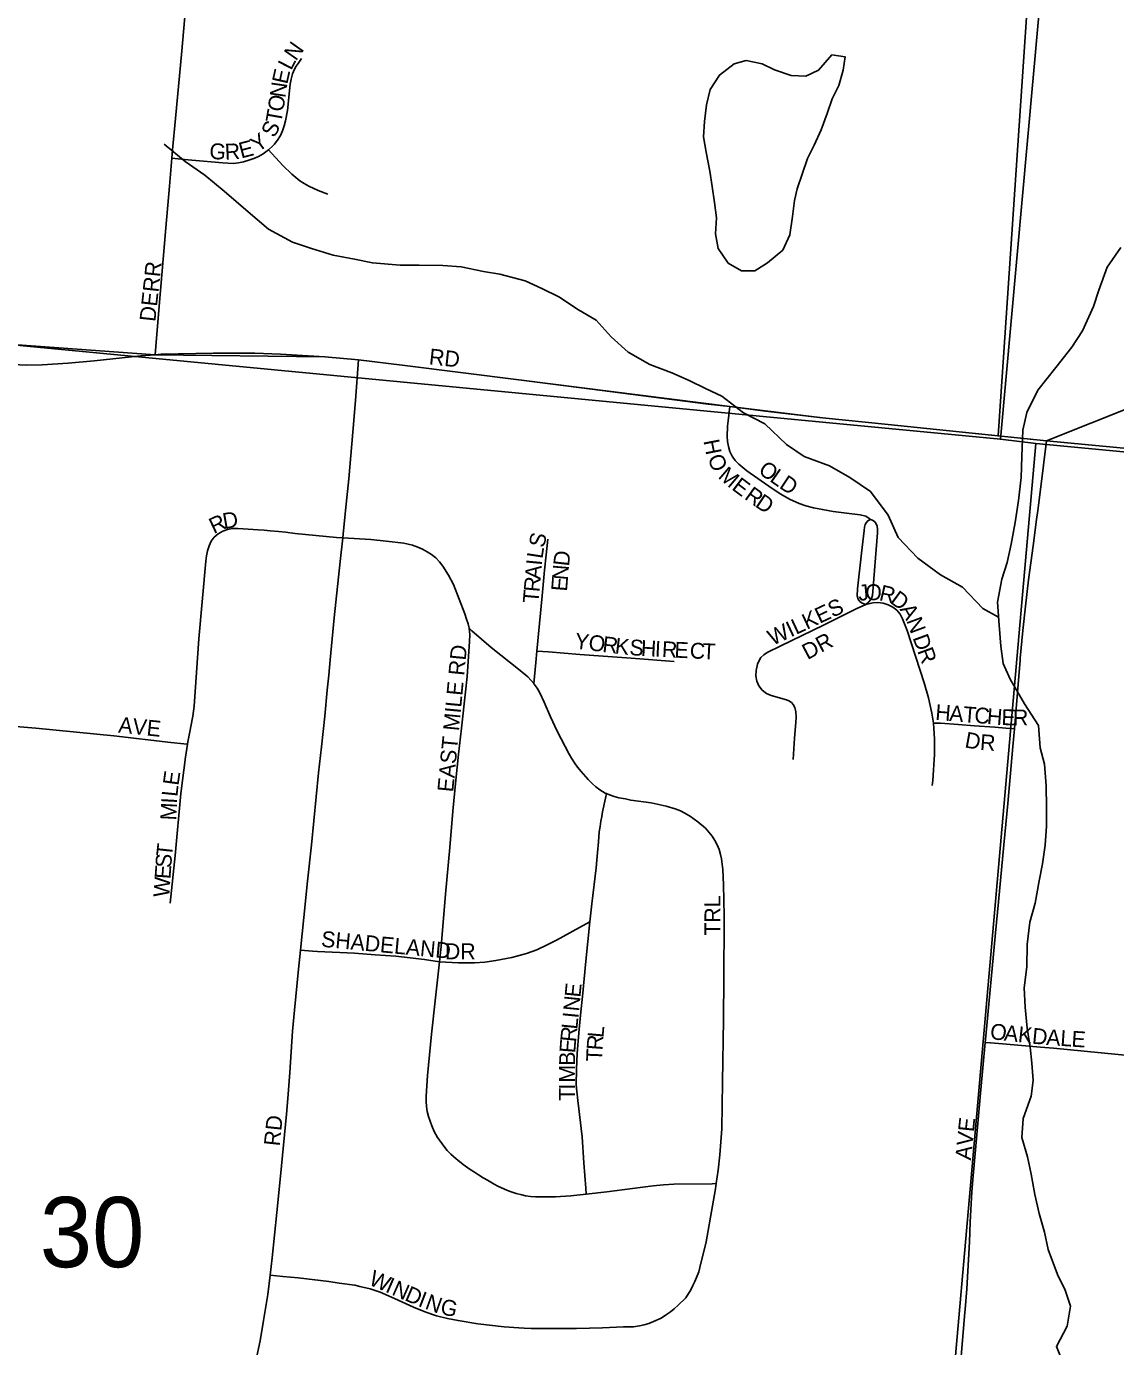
# Model space of a CAD drawing. Extents: x -209 to 4852, y 0 to 905.
# Drawn here: x 141.25 to 154.22, y 301.09 to 316.8 of the extents above; entities that cross this region are included whole.
import ezdxf

# ---------------------------------------------------------------- set-up
doc = ezdxf.new("R2010")
doc.units = 0
for name, color, linetype in [('GM_X_Airport_Location_Class_2', 7, 'Continuous'), ('GM_X_Airport_Location_Class_3', 7, 'Continuous'), ('GM_X_County_Road', 7, 'Continuous'), ('GM_X_Major_River', 7, 'Continuous'), ('GM_X_Minor_Lake_Text', 7, 'Continuous'), ('GM_X_Minor_River', 7, 'Continuous'), ('GM_X_Township_Road_Text', 7, 'Continuous'), ('GM_X_US_Location', 7, 'Continuous')]:
    doc.layers.add(name, color=color, linetype=linetype)

msp = doc.modelspace()

# ---------------------------------------------------------------- linework, layer by layer
at = {"layer": 'GM_X_Airport_Location_Class_2'}
for points in [[(142.984, 315.237), (142.992, 315.336), (143.026, 315.708), (143.1, 316.513), (143.145, 317.009), (143.196, 317.567), (143.252, 318.185)], [(144.133, 315.335), (144.184, 315.382), (144.204, 315.402), (144.225, 315.429), (144.242, 315.451), (144.275, 315.505), (144.301, 315.562), (144.322, 315.621), (144.338, 315.681), (144.36, 315.805), (144.393, 316.118), (144.403, 316.177), (144.419, 316.24), (144.43, 316.267), (144.446, 316.302), (144.463, 316.332), (144.486, 316.364), (144.528, 316.422)], [(142.984, 315.237), (143.133, 315.221), (143.222, 315.211), (143.589, 315.179), (143.714, 315.174), (143.776, 315.179), (143.836, 315.191), (143.901, 315.211), (143.96, 315.231), (144.016, 315.257), (144.07, 315.288), (144.133, 315.335)], [(144.133, 315.335), (144.306, 315.147), (144.411, 315.044), (144.507, 314.968), (144.559, 314.934), (144.613, 314.904), (144.725, 314.853), (144.841, 314.808)], [(142.783, 312.896), (142.799, 313.094), (142.846, 313.662), (142.911, 314.406), (142.956, 314.902), (142.984, 315.237)], [(139.986, 312.878), (140.32, 312.845), (141, 312.784), (141.25, 312.772), (141.438, 312.775), (141.748, 312.794), (142.057, 312.825), (142.611, 312.884), (142.783, 312.896)], [(142.783, 312.896), (142.856, 312.901), (143.474, 312.916), (143.969, 312.913), (144.277, 312.901), (144.806, 312.872), (145.204, 312.836)], [(145.018, 310.714), (145.027, 310.804), (145.057, 311.116), (145.089, 311.42), (145.138, 311.974), (145.168, 312.351), (145.204, 312.836)], [(145.204, 312.836), (145.726, 312.772), (147.148, 312.591), (147.828, 312.506), (148.569, 312.41), (149.372, 312.309), (149.629, 312.278)], [(149.629, 312.278), (149.608, 312.109), (149.6, 312.047), (149.596, 311.924), (149.601, 311.862), (149.611, 311.802), (149.629, 311.743), (149.656, 311.687), (149.691, 311.636), (149.734, 311.592), (149.83, 311.515), (150.133, 311.304), (150.236, 311.236), (150.341, 311.175), (150.454, 311.125), (150.534, 311.098), (150.626, 311.074), (150.732, 311.051), (150.86, 311.03), (151.02, 311.009), (151.18, 310.988), (151.248, 310.974), (151.288, 310.946), (151.302, 310.932)], [(149.629, 312.278), (150.053, 312.225), (150.733, 312.143), (151.513, 312.064), (152.092, 312.005), (152.824, 311.931), (153.399, 311.872)], [(153.296, 311.04), (153.328, 311.29), (153.399, 311.872)], [(153.399, 311.872), (154.821, 311.735), (155.685, 311.652), (156.512, 311.566), (156.581, 311.56)], [(151.247, 309.922), (151.206, 309.938), (151.177, 309.958), (151.157, 309.985), (151.147, 310.026), (151.15, 310.11), (151.197, 310.534), (151.227, 310.804), (151.234, 310.841), (151.242, 310.874), (151.254, 310.896), (151.271, 310.919), (151.302, 310.932)], [(151.247, 309.922), (151.282, 309.951), (151.309, 309.98), (151.319, 310.004), (151.326, 310.03), (151.389, 310.777), (151.386, 310.818), (151.383, 310.854), (151.373, 310.883), (151.355, 310.907), (151.328, 310.925), (151.302, 310.932)], [(153.086, 309.257), (153.088, 309.284), (153.118, 309.613), (153.149, 309.901), (153.184, 310.214), (153.24, 310.621), (153.282, 310.935), (153.296, 311.04)], [(143.167, 308.257), (143.172, 308.286), (143.196, 308.407), (143.21, 308.471), (143.234, 308.591), (143.25, 308.71), (143.303, 309.513), (143.387, 310.438), (143.395, 310.5), (143.406, 310.561), (143.425, 310.621), (143.45, 310.677), (143.487, 310.724), (143.536, 310.762), (143.588, 310.793), (143.645, 310.815), (143.706, 310.826), (143.768, 310.828), (143.83, 310.823), (144.012, 310.81), (144.083, 310.805), (144.152, 310.799), (144.252, 310.79), (144.336, 310.782), (144.452, 310.769), (144.944, 310.721), (145.018, 310.714)], [(144.513, 305.806), (144.554, 306.197), (144.6, 306.626), (144.645, 307.06), (144.73, 307.918), (144.763, 308.228), (144.803, 308.594), (144.834, 308.9), (144.852, 309.081), (144.867, 309.263), (144.916, 309.763), (144.987, 310.435), (145.018, 310.714)], [(145.018, 310.714), (145.351, 310.695), (145.537, 310.676), (145.745, 310.651), (145.848, 310.627), (145.912, 310.605), (145.966, 310.579), (146.023, 310.55), (146.077, 310.516), (146.127, 310.476), (146.171, 310.429), (146.21, 310.379), (146.279, 310.273), (146.337, 310.161), (146.472, 309.812), (146.493, 309.749), (146.512, 309.691), (146.524, 309.64)], [(147.331, 309.368), (147.393, 310.023), (147.422, 310.329), (147.441, 310.515), (147.461, 310.701)], [(149.996, 309.292), (150.032, 309.321), (150.074, 309.352), (150.236, 309.431), (150.744, 309.674), (151.134, 309.869), (151.247, 309.922)], [(152.053, 308.51), (152.033, 308.628), (151.996, 308.81), (151.945, 308.988), (151.739, 309.613), (151.686, 309.75), (151.657, 309.805), (151.619, 309.853), (151.57, 309.891), (151.515, 309.918), (151.456, 309.937), (151.393, 309.945), (151.331, 309.941), (151.247, 309.922)], [(146.524, 309.64), (146.533, 309.562), (146.529, 309.483), (146.498, 309.066), (146.479, 308.88), (146.434, 308.448), (146.398, 308.14), (146.366, 307.831), (146.33, 307.46), (146.292, 307.027), (146.242, 306.471), (146.189, 305.851), (146.17, 305.669)], [(147.294, 308.981), (147.263, 309.018), (147.221, 309.059), (147.131, 309.137), (146.785, 309.409), (146.556, 309.609), (146.524, 309.64)], [(147.294, 308.981), (147.318, 309.23), (147.331, 309.368)], [(147.331, 309.368), (147.47, 309.357), (147.841, 309.327), (148.455, 309.284), (148.964, 309.243)], [(150.381, 308.077), (150.4, 308.329), (150.416, 308.518), (150.419, 308.582), (150.414, 308.644), (150.403, 308.696), (150.384, 308.732), (150.364, 308.754), (150.333, 308.774), (150.304, 308.785), (150.121, 308.837), (150.064, 308.864), (150.014, 308.903), (149.975, 308.952), (149.949, 309.009), (149.938, 309.071), (149.942, 309.135), (149.958, 309.21), (149.973, 309.249), (149.996, 309.292)], [(153.018, 308.442), (153.086, 309.257)], [(148.16, 307.67), (148.144, 307.677), (148.079, 307.715), (148.033, 307.752), (147.989, 307.792), (147.941, 307.839), (147.856, 307.932), (147.814, 307.986), (147.778, 308.037), (147.744, 308.091), (147.715, 308.138), (147.572, 308.413), (147.494, 308.583), (147.418, 308.759), (147.365, 308.872), (147.335, 308.926), (147.299, 308.975), (147.294, 308.981)], [(139.608, 308.617), (139.918, 308.586), (140.928, 308.487), (141.363, 308.448), (142.291, 308.357), (142.971, 308.28), (143.127, 308.262), (143.167, 308.257)], [(152.039, 307.765), (152.046, 307.826), (152.068, 308.135), (152.067, 308.321), (152.057, 308.444), (152.053, 308.51)], [(152.053, 308.51), (152.136, 308.51), (152.347, 308.494), (152.544, 308.478), (152.783, 308.46), (152.914, 308.45), (153.018, 308.442)], [(152.669, 304.708), (152.676, 304.781), (152.792, 306.014), (152.828, 306.383), (152.893, 307.061), (152.917, 307.308), (152.941, 307.554), (153.001, 308.233), (153.018, 308.442)], [(142.963, 306.365), (143.023, 306.933), (143.091, 307.673), (143.143, 308.103), (143.167, 308.257)], [(147.961, 306.143), (147.965, 306.178), (147.986, 306.356), (148.035, 306.785), (148.052, 306.97), (148.064, 307.094), (148.074, 307.216), (148.083, 307.277), (148.091, 307.341), (148.102, 307.396), (148.112, 307.455), (148.148, 307.616), (148.16, 307.67)], [(149.466, 303.026), (149.489, 303.186), (149.509, 303.371), (149.533, 303.678), (149.542, 304.233), (149.554, 304.979), (149.558, 305.475), (149.558, 305.661), (149.562, 305.97), (149.56, 306.21), (149.558, 306.4), (149.554, 306.585), (149.547, 306.767), (149.529, 306.892), (149.518, 306.946), (149.5, 307.004), (149.476, 307.059), (149.449, 307.113), (149.417, 307.165), (149.38, 307.212), (149.339, 307.257), (149.249, 307.335), (149.158, 307.398), (149.092, 307.436), (149.04, 307.464), (148.978, 307.49), (148.871, 307.522), (148.691, 307.561), (148.448, 307.591), (148.385, 307.606), (148.306, 307.62), (148.25, 307.635), (148.196, 307.654), (148.16, 307.67)], [(146.17, 305.669), (146.398, 305.655), (146.588, 305.654), (146.71, 305.665), (146.84, 305.685), (147.031, 305.719), (147.206, 305.765), (147.33, 305.81), (147.451, 305.868), (147.564, 305.925), (147.919, 306.119), (147.961, 306.143)], [(147.917, 302.9), (147.912, 302.971), (147.891, 303.272), (147.868, 303.582), (147.818, 304.016), (147.799, 304.202), (147.801, 304.391), (147.811, 304.577), (147.828, 304.823), (147.852, 305.07), (147.872, 305.256), (147.915, 305.677), (147.961, 306.143)], [(144.152, 301.937), (144.176, 302.143), (144.232, 302.684), (144.275, 303.116), (144.347, 303.854), (144.362, 304.04), (144.387, 304.349), (144.421, 304.843), (144.442, 305.091), (144.489, 305.579), (144.513, 305.806)], [(144.513, 305.806), (144.656, 305.796), (144.719, 305.791), (145.157, 305.77), (145.406, 305.752), (145.652, 305.735), (145.993, 305.694), (146.17, 305.669)], [(146.17, 305.669), (146.121, 305.237), (146.074, 304.805), (146.05, 304.558), (146.028, 304.312), (146.01, 304.066), (146.011, 304.006), (146.015, 303.946), (146.025, 303.886), (146.039, 303.827), (146.079, 303.713), (146.108, 303.646), (146.146, 303.575)], [(152.429, 301.493), (152.432, 301.527), (152.45, 301.775), (152.484, 302.333), (152.493, 302.567), (152.512, 302.934), (152.526, 303.119), (152.554, 303.427), (152.614, 304.103), (152.669, 304.708)], [(152.669, 304.708), (152.734, 304.703), (152.923, 304.686), (153.327, 304.652), (153.483, 304.638), (154.417, 304.549), (154.61, 304.53), (154.72, 304.52)], [(146.146, 303.575), (146.149, 303.57), (146.223, 303.474), (146.263, 303.421), (146.304, 303.376), (146.367, 303.321), (146.387, 303.307), (146.453, 303.254), (146.536, 303.195), (146.587, 303.162), (146.634, 303.131), (146.692, 303.095), (146.741, 303.067), (146.821, 303.019), (146.864, 302.995), (146.982, 302.943), (147.036, 302.923), (147.083, 302.908), (147.15, 302.891), (147.194, 302.881), (147.253, 302.873), (147.313, 302.869), (147.434, 302.868), (147.494, 302.868), (147.553, 302.87), (147.735, 302.881), (147.917, 302.9)], [(147.917, 302.9), (148.164, 302.929), (148.47, 302.969), (148.715, 303), (148.839, 303.012), (148.963, 303.019), (149.42, 303.025), (149.466, 303.026)], [(149.271, 302.028), (149.346, 302.332), (149.424, 302.762), (149.456, 302.963), (149.466, 303.026)], [(144.152, 301.937), (144.305, 301.922), (144.486, 301.906), (144.854, 301.861), (144.977, 301.843), (145.162, 301.817), (145.221, 301.803), (145.344, 301.773), (145.464, 301.733), (145.636, 301.657), (145.861, 301.554), (146.007, 301.495), (146.133, 301.452), (146.266, 301.42), (146.391, 301.395), (146.627, 301.357), (146.939, 301.323), (147.114, 301.31), (147.18, 301.304), (147.263, 301.303), (147.49, 301.3), (147.803, 301.303), (148.112, 301.31), (148.361, 301.32), (148.483, 301.321), (148.552, 301.332), (148.607, 301.345), (148.665, 301.362), (148.72, 301.383), (148.812, 301.425), (148.875, 301.469), (148.92, 301.5), (148.967, 301.536), (149.011, 301.574), (149.103, 301.667), (149.138, 301.719), (149.161, 301.753), (149.189, 301.813), (149.211, 301.862), (149.258, 301.977), (149.27, 302.026), (149.271, 302.028)], [(143.621, 297.423), (143.617, 297.468), (143.615, 297.538), (143.619, 297.619), (143.656, 298.218), (143.688, 298.771), (143.734, 299.575), (143.752, 299.82), (143.768, 299.969), (143.793, 300.114), (143.823, 300.257), (143.89, 300.553), (143.981, 300.918), (144.033, 301.155), (144.074, 301.397), (144.125, 301.707), (144.152, 301.937)], [(151.899, 296.171), (151.941, 296.519), (151.962, 296.77), (152.016, 297.27), (152.089, 297.922), (152.103, 298.068), (152.135, 298.416), (152.179, 298.848), (152.238, 299.466), (152.282, 300.021), (152.312, 300.328), (152.33, 300.489), (152.363, 300.791), (152.383, 300.971), (152.429, 301.493)]]:
    msp.add_lwpolyline(points, dxfattribs=at)
at = {"layer": 'GM_X_County_Road'}
for points in [[(152.828, 309.772), (152.64, 309.876), (152.4, 310.128), (152.137, 310.274), (151.866, 310.473), (151.633, 310.718), (151.514, 310.984), (151.304, 311.266), (151.056, 311.435), (150.815, 311.573), (150.513, 311.682), (150.302, 311.827), (150.047, 312.072), (149.791, 312.203), (149.535, 312.402), (149.339, 312.494), (149.143, 312.587), (148.939, 312.679), (148.675, 312.78), (148.419, 312.926), (148.216, 313.11), (148.036, 313.308), (147.825, 313.431), (147.592, 313.585), (147.388, 313.685), (147.192, 313.777), (146.89, 313.855), (146.694, 313.887), (146.429, 313.942), (146.21, 313.959), (145.93, 313.961), (145.703, 313.963), (145.371, 313.988), (145.159, 314.035), (144.902, 314.082), (144.646, 314.16), (144.419, 314.237), (144.133, 314.391), (143.892, 314.598), (143.607, 314.843), (143.374, 315.034), (143.14, 315.195), (142.892, 315.402)], [(153.607, 300.868), (153.518, 301.089), (153.648, 301.331), (153.688, 301.566), (153.622, 301.756), (153.532, 301.946), (153.421, 302.243), (153.377, 302.448), (153.311, 302.669), (153.26, 302.897), (153.216, 303.14), (153.172, 303.346), (153.106, 303.574), (153.123, 303.801), (153.216, 304.066), (153.24, 304.256), (153.227, 304.461), (153.205, 304.651), (153.169, 304.879), (153.148, 305.129), (153.135, 305.357), (153.167, 305.607), (153.169, 305.873), (153.202, 306.138), (153.264, 306.365), (153.311, 306.631), (153.351, 306.835), (153.383, 307.055), (153.4, 307.283), (153.401, 307.503), (153.396, 307.761), (153.375, 308.019), (153.324, 308.216), (153.303, 308.482), (153.139, 308.741), (152.967, 309.031), (152.885, 309.221), (152.856, 309.426), (152.836, 309.677), (152.815, 309.95), (152.87, 310.223), (152.932, 310.42), (152.979, 310.639), (153.027, 310.897), (153.066, 311.162), (153.099, 311.435), (153.108, 311.685), (153.118, 311.996), (153.165, 312.208), (153.296, 312.473), (153.51, 312.745), (153.701, 312.986), (153.831, 313.182), (153.962, 313.47), (154.024, 313.666), (154.124, 313.939), (154.285, 314.173)]]:
    msp.add_lwpolyline(points, dxfattribs=at)
at = {"layer": 'GM_X_Major_River'}
for points in [[(150.032, 313.962), (150.077, 313.991), (150.259, 314.142), (150.344, 314.323), (150.376, 314.543), (150.4, 314.732), (150.431, 314.869), (150.555, 315.232), (150.632, 315.391), (150.717, 315.572), (150.786, 315.769), (150.848, 315.943), (150.925, 316.101), (150.979, 316.283), (151.003, 316.442), (150.845, 316.466), (150.684, 316.285), (150.532, 316.211), (150.358, 316.219), (150.162, 316.289), (150.012, 316.358), (149.823, 316.398), (149.679, 316.361)], [(149.679, 316.361), (149.504, 316.226), (149.396, 316.052), (149.35, 315.87), (149.325, 315.673), (149.316, 315.491), (149.345, 315.309), (149.389, 315.081), (149.418, 314.899), (149.447, 314.709), (149.468, 314.527), (149.459, 314.337), (149.488, 314.162), (149.608, 313.987), (149.766, 313.895), (149.925, 313.894), (150.032, 313.962)]]:
    msp.add_lwpolyline(points, dxfattribs=at)
at = {"layer": 'GM_X_Minor_Lake_Text'}
for points in [[(133.205, 313.806), (134.66, 313.659), (134.779, 313.647), (135.654, 313.558), (135.774, 313.544), (135.954, 313.515), (136.099, 313.484), (138.242, 313.223), (142.783, 312.896), (144.806, 312.872), (145.204, 312.836), (145.726, 312.772), (147.148, 312.591), (149.629, 312.278), (150.733, 312.143), (151.513, 312.064), (152.092, 312.005), (153.399, 311.872), (154.821, 311.735)], [(154.821, 311.735), (153.399, 311.872), (152.092, 312.005), (151.513, 312.064), (150.733, 312.143), (149.629, 312.278), (147.148, 312.591), (145.726, 312.772), (145.204, 312.836), (144.806, 312.872), (142.783, 312.896), (138.242, 313.223), (136.099, 313.484), (135.954, 313.515), (135.774, 313.544), (135.654, 313.558), (134.779, 313.647), (134.66, 313.659), (133.205, 313.806)]]:
    msp.add_lwpolyline(points, dxfattribs=at)
at = {"layer": 'GM_X_Minor_River'}
for points in [[(134.543, 333.757), (154.664, 331.913), (152.852, 311.89), (132.725, 313.81)], [(154.664, 331.913), (174.954, 330.248), (173.108, 309.953), (153.275, 311.838), (152.852, 311.89)], [(132.725, 313.81), (152.852, 311.89), (153.275, 311.838), (151.499, 291.694), (130.833, 293.553)], [(153.275, 311.838), (173.108, 309.953), (173.577, 309.901), (171.86, 289.687), (151.499, 291.694)]]:
    msp.add_lwpolyline(points, close=True, dxfattribs=at)
at = {"layer": 'GM_X_US_Location'}
msp.add_lwpolyline([(178.964, 309.309), (177.725, 309.458), (174.54, 309.794), (165.512, 310.716), (162.824, 311.031), (160.992, 311.158), (156.661, 311.552), (156.512, 311.566), (156.521, 311.675), (156.543, 311.956), (155.431, 312.062), (155.493, 312.703), (153.399, 311.872), (152.824, 311.931), (153.499, 321.901)], dxfattribs=at)

# ---------------------------------------------------------------- texts
at = {"layer": 'GM_X_Airport_Location_Class_3'}
for s, height, rotation, p in [('N', 0.189, 54.7519, (144.46, 316.385)), ('E', 0.189, 77.3556, (144.357, 316.109)), ('L', 0.189, 62.6409, (144.403, 316.273)), ('N', 0.189, 81.6588, (144.334, 315.948)), ('O', 0.189, 81.1268, (144.308, 315.781)), ('T', 0.189, 80.0818, (144.284, 315.646)), ('S', 0.189, 62.8696, (144.204, 315.469)), ('Y', 0.189, 36.0495, (144.007, 315.298)), ('G', 0.189, 355.1855, (143.423, 315.231)), ('R', 0.189, 2.8793, (143.617, 315.217)), ('E', 0.189, 14.6965, (143.808, 315.231)), ('DERR', 0.1894, 83.8271, (142.785, 313.283)), ('RD', 0.1894, 353.9832, (146.039, 312.782)), ('H', 0.189, 281.2199, (149.313, 311.87)), ('O', 0.189, 293.3475, (149.358, 311.665)), ('M', 0.189, 319.4181, (149.479, 311.436)), ('O', 0.189, 325.0975, (149.956, 311.492)), ('E', 0.189, 323.0374, (149.641, 311.298)), ('L', 0.189, 325.0975, (150.093, 311.396)), ('D', 0.189, 326.3186, (150.206, 311.317)), ('R', 0.189, 324.2141, (149.792, 311.186)), ('D', 0.189, 326.1563, (149.919, 311.094)), ('R', 0.189, 25.2399, (143.482, 310.759)), ('D', 0.189, 9.642, (143.604, 310.819)), ('S', 0.189, 78.1381, (147.416, 310.59)), ('L', 0.189, 81.1936, (147.396, 310.46)), ('D', 0.189, 83.5174, (147.712, 310.371)), ('A', 0.189, 85.0331, (147.374, 310.215)), ('I', 0.189, 84.7462, (147.389, 310.381)), ('N', 0.189, 85.1637, (147.698, 310.206)), ('R', 0.189, 85.0554, (147.361, 310.065)), ('E', 0.189, 85.4315, (147.688, 310.073)), ('J', 0.189, 5.5149, (151.165, 309.965)), ('O', 0.189, 0.3716, (151.243, 309.973)), ('R', 0.189, 346.7706, (151.398, 309.975)), ('T', 0.189, 85.0208, (147.35, 309.932)), ('WILKES', 0.1894, 25.0825, (150.137, 309.428)), ('D', 0.189, 323.4842, (151.526, 309.949)), ('A', 0.189, 300.87, (151.647, 309.865)), ('N', 0.189, 290.3846, (151.728, 309.73)), ('Y', 0.189, 353.0756, (147.773, 309.398)), ('O', 0.189, 353.0736, (147.938, 309.378)), ('R', 0.189, 353.0806, (148.104, 309.358)), ('K', 0.189, 353.3447, (148.253, 309.34)), ('S', 0.189, 355.8623, (148.428, 309.32)), ('DR', 0.1894, 27.8967, (150.553, 309.259)), ('D', 0.189, 290.0802, (151.803, 309.527)), ('EAST MILE RD', 0.18939, 84.5884, (146.333, 307.682)), ('H', 0.189, 357.1331, (148.566, 309.31)), ('I', 0.189, 357.1859, (148.732, 309.301)), ('R', 0.189, 357.1771, (148.816, 309.297)), ('E', 0.189, 357.1757, (148.965, 309.29)), ('C', 0.189, 357.1771, (149.148, 309.281)), ('T', 0.189, 357.1757, (149.298, 309.273)), ('R', 0.189, 290.0973, (151.86, 309.37)), ('H', 0.189, 355.5359, (152.071, 308.548)), ('AVE', 0.1894, 354.0895, (142.339, 308.398)), ('A', 0.189, 355.5359, (152.237, 308.535)), ('T', 0.189, 355.5426, (152.403, 308.522)), ('C', 0.189, 355.5268, (152.536, 308.512)), ('H', 0.189, 355.5448, (152.686, 308.5)), ('E', 0.189, 357.983, (152.861, 308.487)), ('R', 0.189, 359.8991, (153.001, 308.482)), ('D', 0.189, 349.6932, (152.418, 308.222)), ('R', 0.189, 356.108, (152.604, 308.19)), ('E', 0.189, 81.9974, (143.061, 307.759)), ('L', 0.189, 84.2241, (143.048, 307.628)), ('M', 0.189, 87.0485, (143.033, 307.348)), ('I', 0.189, 86.7644, (143.043, 307.547)), ('T', 0.189, 83.8137, (142.983, 306.912)), ('S', 0.189, 86.0393, (142.974, 306.781)), ('W', 0.189, 86.0294, (142.95, 306.432)), ('E', 0.189, 86.0393, (142.965, 306.648)), ('TRL', 0.1894, 90, (149.516, 305.979)), ('SHADELAND', 0.1894, 354.6251, (144.755, 305.848)), ('DR', 0.1894, 0, (146.235, 305.698)), ('E', 0.189, 84.3996, (147.848, 305.238)), ('N', 0.189, 84.4036, (147.832, 305.072)), ('L', 0.189, 84.39, (147.811, 304.857)), ('I', 0.189, 84.3938, (147.824, 304.989)), ('R', 0.189, 84.4779, (147.796, 304.707)), ('L', 0.189, 85.048, (148.122, 304.758)), ('O', 0.189, 353.8457, (152.722, 304.748)), ('A', 0.189, 353.8523, (152.888, 304.73)), ('K', 0.189, 353.8457, (153.054, 304.713)), ('D', 0.189, 354.6088, (153.222, 304.694)), ('A', 0.189, 356.0632, (153.393, 304.678)), ('L', 0.189, 356.1773, (153.56, 304.667)), ('E', 0.189, 356.1773, (153.693, 304.658)), ('E', 0.189, 85.6243, (147.786, 304.576)), ('T', 0.189, 87.7323, (148.105, 304.477)), ('R', 0.189, 85.551, (148.11, 304.609)), ('B', 0.189, 89.15, (147.784, 304.429)), ('M', 0.189, 89.9265, (147.784, 304.229)), ('I', 0.189, 89.9186, (147.784, 304.146)), ('T', 0.189, 89.9453, (147.783, 304.013)), ('RD', 0.1894, 83.9946, (144.266, 303.467)), ('AVE', 0.1894, 84.0969, (152.5, 303.3)), ('W', 0.189, 336.3158, (145.316, 301.829)), ('I', 0.189, 336.3393, (145.515, 301.742)), ('N', 0.189, 336.3193, (145.591, 301.708)), ('D', 0.189, 336.6782, (145.745, 301.641)), ('I', 0.189, 338.8975, (145.905, 301.572)), ('N', 0.189, 340.0547, (145.987, 301.54)), ('G', 0.189, 347.6971, (146.17, 301.476))]:
    msp.add_text(s, height=height, rotation=rotation, dxfattribs=at).set_placement(p)
at = {"layer": 'GM_X_Township_Road_Text'}
msp.add_text('30', height=0.8371, rotation=0, dxfattribs=at).set_placement((141.41, 302.031))

doc.saveas('drawing.dxf')
